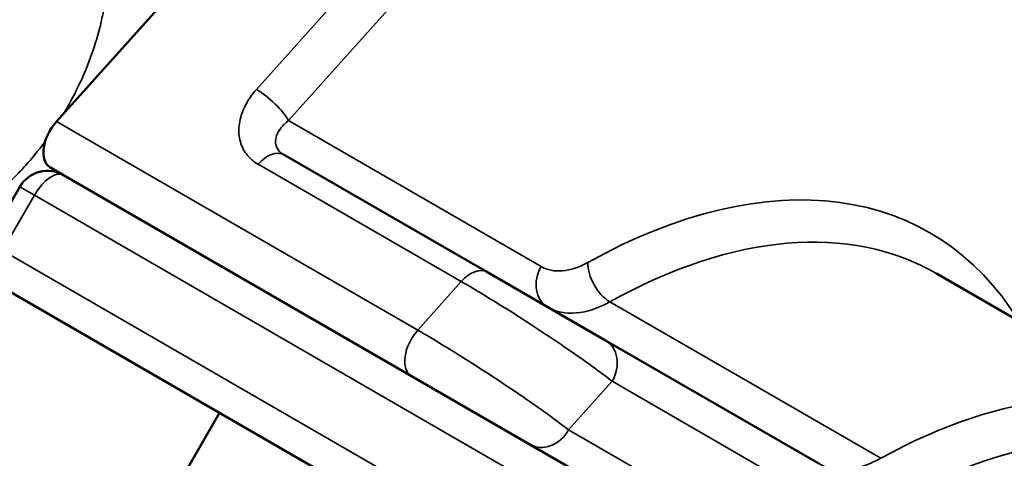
# Model space of a CAD drawing. Header units: millimetres. Extents: x 0 to 14369, y -869 to 2970.
# Tile 537 of 656: x 3870 to 3886, y 1208 to 1215. Entities that reach past the tile are written whole.
import ezdxf

# ---------------------------------------------------------------- set-up
doc = ezdxf.new("R2010")
doc.units = ezdxf.units.MM
doc.header["$LTSCALE"] = 10
doc.layers.add('Sichtbar (ISO)', color=7, linetype='Continuous', lineweight=50)
doc.layers.add('Sichtbar schmal (ISO)', color=7, linetype='Continuous', lineweight=35)

msp = doc.modelspace()

# ---------------------------------------------------------------- linework, layer by layer
at = {"layer": 'Sichtbar (ISO)'}
for p, q in [((3874.844, 1217.928), (3870.726, 1213.333)), ((3877.464, 1210.977), (3874.282, 1212.814)), ((3870.837, 1212.494), (3870.625, 1212.616)), ((3870.837, 1212.494), (3879.897, 1207.263)), ((3869.654, 1211.445), (3870.154, 1212.311)), ((3879.323, 1209.904), (3877.464, 1210.977)), ((3884.505, 1210.953), (3888.748, 1208.503)), ((3869.837, 1210.762), (3876.702, 1206.798)), ((3882.661, 1207.977), (3879.323, 1209.904)), ((3870.28, 1203.577), (3873.28, 1208.773))]:
    msp.add_line(p, q, dxfattribs=at)
msp.add_arc((3870.587, 1212.061), 0.5, 60, 150, dxfattribs=at)
for centre, major_axis, start_param, end_param in [((3865.113, 1210.025), (-4.5, -7.794), 2.510689, 2.510924), ((3870.875, 1213.049), (-0.25, -0.433), 4.363323, 6.283185)]:
    msp.add_ellipse(centre, major_axis=major_axis, ratio=0.57735, start_param=start_param, end_param=end_param, dxfattribs=at)
at = {"layer": 'Sichtbar schmal (ISO)'}
for p, q in [((3873.857, 1213.834), (3876.612, 1216.907)), ((3874.36, 1213.346), (3877.115, 1216.42)), ((3876.382, 1210.067), (3870.726, 1213.333)), ((3878.314, 1211.063), (3874.36, 1213.346)), ((3877.064, 1210.828), (3873.882, 1212.665)), ((3870.382, 1212.179), (3870.154, 1212.311)), ((3869.882, 1211.313), (3870.382, 1212.179)), ((3870.382, 1212.179), (3879.442, 1206.948)), ((3869.882, 1211.313), (3876.747, 1207.349)), ((3877.064, 1210.828), (3876.382, 1210.067)), ((3883.634, 1208.061), (3879.392, 1210.51)), ((3879.426, 1209.267), (3878.744, 1208.506)), ((3882.764, 1207.339), (3879.426, 1209.267)), ((3882.688, 1206.228), (3878.744, 1208.506))]:
    msp.add_line(p, q, dxfattribs=at)
for centre, major_axis, ratio, start_param, end_param in [((3874.007, 1213.55), (0.372, -0.334), 0.279258, 0.645074, 2.215887), ((3874.032, 1212.381), (0.25, 0.433), 0.57735, 0, 1.221731), ((3878.902, 1202.064), (5.5, 9.526), 0.57735, 5.98052, 7.050179), ((3870.587, 1212.061), (0.25, 0.433), 0.473541, 0, 1.570796), ((3879.255, 1201.86), (5.25, 9.093), 0.57735, 0, 0.766994), ((3877.214, 1210.544), (0.25, 0.433), 0.57735, 0, 1.22173), ((3878.668, 1210.859), (-0.25, -0.433), 0.816497, 4.712389, 6.283185), ((3879.064, 1212.362), (-0.75, -1.299), 0.57735, 0, 0.766994), ((3879.398, 1210.922), (0.243, -0.437), 0.587878, 3.936364, 5.50716), ((3879.418, 1212.158), (-1, -1.732), 0.57735, 0, 0.766994), ((3876.532, 1209.783), (-0.25, -0.433), 0.57735, 4.363323, 6.283185), ((3879.073, 1209.471), (0.25, 0.433), 0.816497, 4.712391, 6.283185), ((3883.498, 1199.41), (5.25, 9.093), 0.57735, 0, 0.766994), ((3883.851, 1199.206), (5, 8.66), 0.57735, 5.413482, 7.050179), ((3878.391, 1208.71), (-0.25, -0.433), 0.816497, 0, 1.570799), ((3883.851, 1199.206), (4.5, 7.794), 0.57735, 5.673641, 7.124254), ((3883.661, 1209.709), (-1, -1.732), 0.57735, 0, 0.766994)]:
    msp.add_ellipse(centre, major_axis=major_axis, ratio=ratio, start_param=start_param, end_param=end_param, dxfattribs=at)
for points, knots in [([(3871.524, 1215.619), (3871.523, 1215.556), (3871.516, 1215.426), (3871.483, 1215.151), (3871.378, 1214.637), (3871.157, 1214.028), (3870.923, 1213.597), (3870.845, 1213.466)], [0, 0, 0, 0, 0.0625, 0.125, 0.25, 0.5, 0.6137453, 0.6137453, 0.6137453, 0.6137453]), ([(3873.882, 1212.665), (3873.808, 1212.707), (3873.748, 1212.76), (3873.7, 1212.824), (3873.652, 1212.889), (3873.616, 1212.966), (3873.598, 1213.047), (3873.579, 1213.129), (3873.577, 1213.214), (3873.59, 1213.301), (3873.603, 1213.387), (3873.63, 1213.475), (3873.674, 1213.564), (3873.717, 1213.653), (3873.777, 1213.744), (3873.857, 1213.834)], [0.0000005, 0.0000005, 0.0000005, 0.0000005, 0.2, 0.2, 0.2, 0.4, 0.4, 0.4, 0.6, 0.6, 0.6, 0.8, 0.8, 0.8, 0.9999995, 0.9999995, 0.9999995, 0.9999995]), ([(3874.282, 1212.814), (3874.246, 1212.835), (3874.216, 1212.861), (3874.195, 1212.891), (3874.173, 1212.922), (3874.16, 1212.958), (3874.157, 1212.995), (3874.153, 1213.033), (3874.159, 1213.072), (3874.173, 1213.111), (3874.186, 1213.15), (3874.208, 1213.189), (3874.239, 1213.228), (3874.27, 1213.268), (3874.31, 1213.308), (3874.36, 1213.346)], [0.0000002, 0.0000002, 0.0000002, 0.0000002, 0.2, 0.2, 0.2, 0.4, 0.4, 0.4, 0.6, 0.6, 0.6, 0.8, 0.8, 0.8, 0.9999991, 0.9999991, 0.9999991, 0.9999991]), ([(3870.55, 1213.023), (3870.548, 1213.02), (3870.448, 1212.885), (3870.292, 1212.694), (3870.086, 1212.475), (3869.982, 1212.375), (3869.93, 1212.328)], [0.7467958, 0.7467958, 0.7467958, 0.7467958, 0.75, 0.875, 0.9375, 1, 1, 1, 1]), ([(3879.426, 1209.267), (3879.346, 1209.33), (3879.252, 1209.4), (3879.149, 1209.475), (3879.046, 1209.55), (3878.934, 1209.63), (3878.814, 1209.713), (3878.694, 1209.796), (3878.566, 1209.883), (3878.438, 1209.969), (3878.31, 1210.054), (3878.183, 1210.137), (3878.063, 1210.214), (3877.944, 1210.291), (3877.833, 1210.362), (3877.724, 1210.429), (3877.616, 1210.497), (3877.51, 1210.562), (3877.4, 1210.629), (3877.29, 1210.695), (3877.175, 1210.763), (3877.064, 1210.828)], [0, 0, 0, 0, 0.1428571, 0.1428571, 0.1428571, 0.2857143, 0.2857143, 0.2857143, 0.4285714, 0.4285714, 0.4285714, 0.5714286, 0.5714286, 0.5714286, 0.7142857, 0.7142857, 0.7142857, 0.8571429, 0.8571429, 0.8571429, 1, 1, 1, 1]), ([(3878.744, 1208.506), (3878.658, 1208.573), (3878.556, 1208.649), (3878.444, 1208.731), (3878.333, 1208.812), (3878.211, 1208.898), (3878.081, 1208.987), (3877.952, 1209.076), (3877.814, 1209.169), (3877.673, 1209.262), (3877.533, 1209.355), (3877.389, 1209.449), (3877.24, 1209.543), (3877.092, 1209.638), (3876.939, 1209.734), (3876.793, 1209.822), (3876.648, 1209.911), (3876.51, 1209.993), (3876.382, 1210.067)], [0, 0, 0, 0, 0.1666667, 0.1666667, 0.1666667, 0.3333333, 0.3333333, 0.3333333, 0.5, 0.5, 0.5, 0.6666667, 0.6666667, 0.6666667, 0.8333333, 0.8333333, 0.8333333, 1, 1, 1, 1])]:
    msp.add_open_spline(points, degree=3, knots=knots, dxfattribs=at)

doc.saveas('drawing.dxf')
